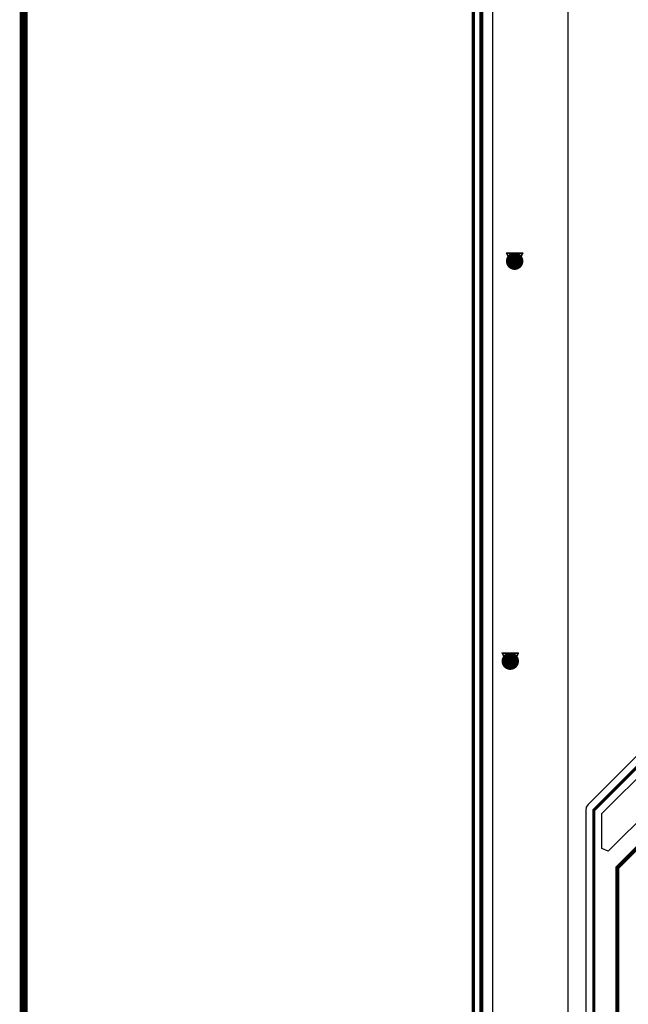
# Model space of a CAD drawing. Header units: millimetres. Extents: x 138 to 555, y 26 to 334.
# Tile 338 of 656: x 147 to 166, y 258 to 289. Entities that reach past the tile are written whole.
import ezdxf

# ---------------------------------------------------------------- set-up
doc = ezdxf.new("R2010")
doc.units = ezdxf.units.MM
for name, color, linetype in [('BottomLayer', 5, 'Continuous'), ('DrillDrawing', 1, 'Continuous'), ('KeepOutLayer', 6, 'Continuous'), ('Mechanical27', 56, 'Continuous'), ('Mechanical30', 56, 'Continuous'), ('MidLayer1', 16, 'Continuous'), ('MidLayer2', 76, 'Continuous'), ('MidLayer3', 90, 'Continuous'), ('MidLayer4', 156, 'Continuous'), ('MultiLayer', 9, 'Continuous'), ('TopLayer', 1, 'Continuous'), ('TopOverlay', 2, 'Continuous'), ('ViaHoleLayer', 16, 'Continuous')]:
    doc.layers.add(name, color=color, linetype=linetype)

# ---------------------------------------------------------------- blocks, each defined once
blk = doc.blocks.new('CON_SAMTEC_ERF8_030_070_L_DV_TR_MOD_B2123A_504')
at = {"layer": 'Mechanical27', "const_width": 0.01}
blk.add_lwpolyline([(12, -20), (-70, -20)], dxfattribs=at)
at = {"layer": 'TopOverlay', "const_width": 0.12}
blk.add_lwpolyline([(12, -20), (-70, -20)], dxfattribs=at)

msp = doc.modelspace()

# ---------------------------------------------------------------- linework, layer by layer
at = {"layer": 'BottomLayer'}
for p, q in [((161.432, 191.474), (161.432, 310.896)), ((176.509, 276.563), (164.438, 264.492)), ((164.873, 264.206), (171.777, 271.109)), ((171.704, 269.646), (165.073, 263.016)), ((164.438, 264.492), (164.383, 264.409)), ((164.383, 264.409), (164.364, 264.312)), ((164.364, 264.312), (164.364, 242.338)), ((164.873, 263.099), (164.873, 264.206)), ((165.073, 263.016), (164.873, 263.099))]:
    msp.add_line(p, q, dxfattribs=at)
for points, const_width in [([(161.984, 281.643, 1), (162.259, 281.643, 1)], 0.275), ([(161.846, 269.017, 1), (162.121, 269.017, 1)], 0.275), ([(164.594, 264.312, 1), (164.644, 264.312, 1)], 0.05), ([(164.594, 264.312, 1), (164.644, 264.312, 1)], 0.05), ([(165.328, 262.497, 1), (165.393, 262.497, 1)], 0.065), ([(165.328, 262.497, 1), (165.393, 262.497, 1)], 0.065)]:
    msp.add_lwpolyline(points, format="xyb", close=True, dxfattribs=dict(at, const_width=const_width))
for points, const_width in [([(164.619, 264.312), (176.689, 276.382)], 0.1), ([(165.36, 262.497), (172.507, 269.644)], 0.13), ([(164.619, 242.338), (164.619, 264.312)], 0.1), ([(165.36, 242.079), (165.36, 262.497)], 0.13)]:
    msp.add_lwpolyline(points, dxfattribs=dict(at, const_width=const_width))
at = {"layer": 'DrillDrawing'}
for points, const_width in [([(146.629, 200.857), (146.629, 311.507)], 0.254), ([(160.82, 61.507), (160.82, 311.507)], 0.1), ([(161.868, 281.897), (162.376, 281.897)], 0.0508), ([(161.868, 281.897), (162.122, 281.389)], 0.0508), ([(162.122, 281.389), (162.376, 281.897)], 0.0508), ([(161.969, 281.795), (162.274, 281.795)], 0.0508), ([(161.969, 281.795), (162.122, 281.49)], 0.0508), ([(162.122, 281.49), (162.274, 281.795)], 0.0508), ([(161.729, 269.271), (162.237, 269.271)], 0.0508), ([(161.729, 269.271), (161.983, 268.763)], 0.0508), ([(161.831, 269.169), (162.136, 269.169)], 0.0508), ([(161.831, 269.169), (161.983, 268.864)], 0.0508), ([(161.983, 268.763), (162.237, 269.271)], 0.0508), ([(161.983, 268.864), (162.136, 269.169)], 0.0508)]:
    msp.add_lwpolyline(points, dxfattribs=dict(at, const_width=const_width))
at = {"layer": 'DrillDrawing', "const_width": 0.0254}
for points in [[(161.855, 281.897, 1), (161.881, 281.897, 1)], [(161.855, 281.897, 1), (161.881, 281.897, 1)], [(162.363, 281.897, 1), (162.389, 281.897, 1)], [(162.363, 281.897, 1), (162.389, 281.897, 1)], [(161.957, 281.795, 1), (161.982, 281.795, 1)], [(161.957, 281.795, 1), (161.982, 281.795, 1)], [(162.262, 281.795, 1), (162.287, 281.795, 1)], [(162.262, 281.795, 1), (162.287, 281.795, 1)], [(162.109, 281.49, 1), (162.135, 281.49, 1)], [(162.109, 281.49, 1), (162.135, 281.49, 1)], [(162.109, 281.389, 1), (162.135, 281.389, 1)], [(162.109, 281.389, 1), (162.135, 281.389, 1)], [(161.717, 269.271, 1), (161.742, 269.271, 1)], [(161.717, 269.271, 1), (161.742, 269.271, 1)], [(161.818, 269.169, 1), (161.844, 269.169, 1)], [(161.818, 269.169, 1), (161.844, 269.169, 1)], [(162.123, 269.169, 1), (162.149, 269.169, 1)], [(162.123, 269.169, 1), (162.149, 269.169, 1)], [(162.225, 269.271, 1), (162.25, 269.271, 1)], [(162.225, 269.271, 1), (162.25, 269.271, 1)], [(161.971, 268.864, 1), (161.996, 268.864, 1)], [(161.971, 268.864, 1), (161.996, 268.864, 1)], [(161.971, 268.763, 1), (161.996, 268.763, 1)], [(161.971, 268.763, 1), (161.996, 268.763, 1)]]:
    msp.add_lwpolyline(points, format="xyb", close=True, dxfattribs=at)
at = {"layer": 'KeepOutLayer', "const_width": 0.1}
msp.add_lwpolyline([(160.82, 61.507), (160.82, 311.507)], dxfattribs=at)
at = {"layer": 'Mechanical27', "const_width": 0.1}
msp.add_lwpolyline([(160.82, 61.507), (160.82, 311.507)], dxfattribs=at)
at = {"layer": 'Mechanical30', "const_width": 0.1}
msp.add_lwpolyline([(160.82, 61.507), (160.82, 311.507)], dxfattribs=at)
at = {"layer": 'MidLayer1', "const_width": 0.275}
for points in [[(161.984, 281.643, 1), (162.259, 281.643, 1)], [(161.846, 269.017, 1), (162.121, 269.017, 1)]]:
    msp.add_lwpolyline(points, format="xyb", close=True, dxfattribs=at)
at = {"layer": 'MidLayer2'}
msp.add_line((161.432, 191.474), (161.432, 310.896), dxfattribs=at)
at = {"layer": 'MidLayer2', "const_width": 0.275}
for points in [[(161.984, 281.643, 1), (162.259, 281.643, 1)], [(161.846, 269.017, 1), (162.121, 269.017, 1)]]:
    msp.add_lwpolyline(points, format="xyb", close=True, dxfattribs=at)
at = {"layer": 'MidLayer3'}
msp.add_line((161.432, 191.389), (161.432, 310.896), dxfattribs=at)
at = {"layer": 'MidLayer3', "const_width": 0.275}
for points in [[(161.984, 281.643, 1), (162.259, 281.643, 1)], [(161.846, 269.017, 1), (162.121, 269.017, 1)]]:
    msp.add_lwpolyline(points, format="xyb", close=True, dxfattribs=at)
at = {"layer": 'MidLayer4'}
msp.add_line((163.813, 235.951), (163.813, 299.564), dxfattribs=at)
at = {"layer": 'MidLayer4', "const_width": 0.275}
for points in [[(161.984, 281.643, 1), (162.259, 281.643, 1)], [(161.846, 269.017, 1), (162.121, 269.017, 1)]]:
    msp.add_lwpolyline(points, format="xyb", close=True, dxfattribs=at)
at = {"layer": 'MultiLayer', "const_width": 0.275}
for points in [[(161.984, 281.643, 1), (162.259, 281.643, 1)], [(161.846, 269.017, 1), (162.121, 269.017, 1)]]:
    msp.add_lwpolyline(points, format="xyb", close=True, dxfattribs=at)
at = {"layer": 'TopLayer'}
msp.add_line((161.432, 191.474), (161.432, 310.896), dxfattribs=at)
at = {"layer": 'TopLayer', "const_width": 0.275}
for points in [[(161.984, 281.643, 1), (162.259, 281.643, 1)], [(161.846, 269.017, 1), (162.121, 269.017, 1)]]:
    msp.add_lwpolyline(points, format="xyb", close=True, dxfattribs=at)
at = {"layer": 'ViaHoleLayer', "const_width": 0.15}
for points in [[(162.047, 281.643, 1), (162.197, 281.643, 1)], [(161.908, 269.017, 1), (162.058, 269.017, 1)]]:
    msp.add_lwpolyline(points, format="xyb", close=True, dxfattribs=at)

# ---------------------------------------------------------------- block references
at = {"rotation": 270}
msp.add_blockref('CON_SAMTEC_ERF8_030_070_L_DV_TR_MOD_B2123A_504', (181.07, 241.257), dxfattribs=at)

doc.saveas('drawing.dxf')
